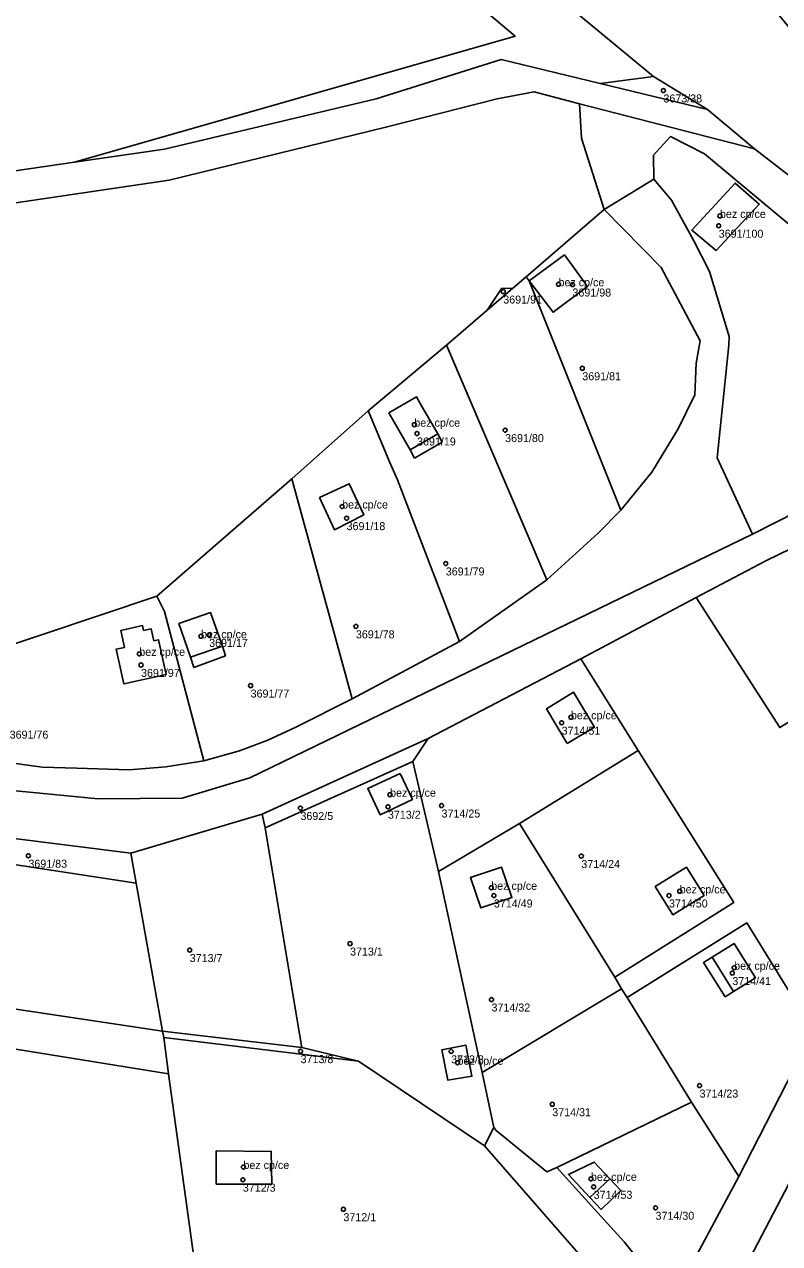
# Model space of a CAD drawing. Extents: x -878211 to -870363, y -1058464 to -1052522.
# Drawn here: x -874453 to -874358.7, y -1054925.5 to -1054773.2 of the extents above; entities that cross this region are included whole.
import ezdxf

# ---------------------------------------------------------------- set-up
doc = ezdxf.new("R2010")
doc.units = 0
for name, color, linetype in [('Definiční body', 7, 'Continuous'), ('Polygon budovy', 7, 'Continuous'), ('Polygon parcely', 7, 'Continuous')]:
    doc.layers.add(name, color=color, linetype=linetype)

msp = doc.modelspace()

# ---------------------------------------------------------------- linework, layer by layer
at = {"layer": 'Definiční body'}
for centre in [(-874373.21, -1054781.44994), (-874366.3, -1054798.34994), (-874366.14, -1054797.11994), (-874386.31, -1054805.65994), (-874384.57, -1054805.69994), (-874393.21, -1054806.57994), (-874383.34, -1054816.15994), (-874404.32, -1054823.19994), (-874403.98, -1054824.30994), (-874392.98, -1054823.88994), (-874413.34, -1054833.42994), (-874412.78, -1054834.88994), (-874400.39, -1054840.54994), (-874411.62, -1054848.40994), (-874430.96, -1054849.63994), (-874429.95, -1054849.47994), (-874438.68, -1054851.83994), (-874438.46, -1054853.22994), (-874424.77, -1054855.80994), (-874385.92, -1054860.44994), (-874384.76, -1054859.75994), (-874407.35, -1054869.43994), (-874418.55, -1054871.10994), (-874407.62, -1054870.94994), (-874400.92, -1054870.79994), (-874452.53, -1054877.06994), (-874383.46, -1054877.10994), (-874394.71, -1054881.06994), (-874394.38, -1054882.03994), (-874372.51, -1054882.03994), (-874371.17, -1054881.50994), (-874412.35, -1054888.04994), (-874432.38, -1054888.85994), (-874364.37, -1054891.05994), (-874364.6, -1054891.72994), (-874394.68, -1054895.03994), (-874418.53, -1054901.48994), (-874399.72, -1054901.51994), (-874398.92, -1054902.92994), (-874368.69, -1054905.78994), (-874387.09, -1054908.11994), (-874425.67, -1054915.95994), (-874425.74, -1054917.54994), (-874382.26, -1054917.43994), (-874381.92, -1054918.43994), (-874413.18, -1054921.23994), (-874374.19, -1054921.05994)]:
    msp.add_circle(centre, 0.25, dxfattribs=at)
at = {"layer": 'Polygon budovy'}
for points in [[(-874364.26, -1054793.02), (-874369.64, -1054798.9), (-874366.62, -1054801.43), (-874361.23, -1054795.65)], [(-874389.96, -1054805.24), (-874386.98, -1054809.16), (-874382.68, -1054805.95), (-874385.57, -1054801.98)], [(-874407.52, -1054821.73), (-874404.83, -1054826.35), (-874401.39, -1054824.35), (-874403.6, -1054820.56), (-874404.07, -1054819.72)], [(-874416.16, -1054832.32), (-874414.3, -1054836.34), (-874410.64, -1054834.45), (-874412.45, -1054830.58)], [(-874433.73, -1054848.06), (-874432.27, -1054852.27), (-874428.3, -1054850.89), (-874429.78, -1054846.69)], [(-874436.87, -1054850.2), (-874437.21, -1054848.7), (-874438.14, -1054848.9), (-874438.27, -1054848.3), (-874441, -1054848.92), (-874440.53, -1054851.03), (-874441.58, -1054851.27), (-874440.6, -1054855.6), (-874435.3, -1054854.4), (-874436.28, -1054850.07)], [(-874387.81, -1054858.69), (-874385.22, -1054863.03), (-874381.82, -1054861), (-874384.45, -1054856.62)], [(-874406.11, -1054866.78), (-874410.14, -1054868.66), (-874408.6, -1054871.94), (-874404.57, -1054870.05)], [(-874397.31, -1054879.79), (-874396.03, -1054883.59), (-874392.14, -1054882.29), (-874393.42, -1054878.48)], [(-874370.34, -1054878.5), (-874374.22, -1054880.92), (-874372.02, -1054884.44), (-874368.13, -1054882.02)], [(-874367.13, -1054889.75), (-874364.45, -1054894.04), (-874361.69, -1054892.31), (-874364.38, -1054888.03)], [(-874400.87, -1054901.3), (-874400.15, -1054905.1), (-874397.13, -1054904.61), (-874397.89, -1054900.72)], [(-874429.08, -1054918.09), (-874423.72, -1054918.11), (-874422.14, -1054918.11), (-874422.2, -1054914), (-874429.06, -1054913.93)], [(-874381.84, -1054915.34), (-874385.07, -1054916.89), (-874382.38, -1054919.77), (-874379.88, -1054917.43)]]:
    msp.add_lwpolyline(points, close=True, dxfattribs=at)
at = {"layer": 'Polygon parcely'}
for points in [[(-874628.66, -1054724.3), (-874628.66, -1054760.49), (-874621.49, -1054760.58), (-874576.53, -1054760.48), (-874537.45, -1054761.46), (-874527.45, -1054766.38), (-874514.4, -1054777.04), (-874496.53, -1054787.15), (-874492.83, -1054787.2), (-874493.97, -1054791.01), (-874462.22, -1054792.63), (-874446.75, -1054790.4), (-874391.74, -1054774.66), (-874412.72, -1054756.94), (-874445.96, -1054715.86), (-874449.97, -1054710.85), (-874465.52, -1054693.44), (-874477.28, -1054678.76), (-874490.7, -1054678.99), (-874506.37, -1054684.84), (-874527.24, -1054708.07), (-874546.46, -1054716.81), (-874590.85, -1054722.43)], [(-874391.74, -1054774.66), (-874446.75, -1054790.4), (-874435.51, -1054788.77), (-874409.1, -1054782.47), (-874393.49, -1054777.56), (-874381.12, -1054780.56), (-874374.44, -1054779.7), (-874389.04, -1054767.57), (-874410.48, -1054747.91), (-874433.1, -1054728.33), (-874441.89, -1054719.82), (-874445.96, -1054715.86), (-874412.72, -1054756.94)], [(-874374.44, -1054779.7), (-874381.12, -1054780.56), (-874367.72, -1054783.81)], [(-874374.39, -1054792.52), (-874374.45, -1054789.54), (-874372.31, -1054787.2), (-874368.08, -1054789.35), (-874330.38, -1054820.82), (-874347.01, -1054800.2), (-874361.83, -1054788.74), (-874383.69, -1054783.09), (-874383.43, -1054787.41), (-874380.61, -1054796.32)], [(-874374.39, -1054792.52), (-874372.18, -1054795.16), (-874369.41, -1054800.24), (-874367.45, -1054804.07), (-874365.01, -1054812.18), (-874365.02, -1054813.26), (-874366.48, -1054827.36), (-874362.07, -1054836.88), (-874330.38, -1054820.82), (-874368.08, -1054789.35), (-874372.31, -1054787.2), (-874374.45, -1054789.54)], [(-874366.62, -1054801.43), (-874361.23, -1054795.65), (-874364.26, -1054793.02), (-874369.64, -1054798.9)], [(-874366.62, -1054801.43), (-874369.64, -1054798.9), (-874364.26, -1054793.02), (-874361.23, -1054795.65)], [(-874389.96, -1054805.24), (-874378.52, -1054833.89), (-874374.66, -1054829.12), (-874371.35, -1054823.71), (-874369.3, -1054819.47), (-874369.11, -1054815.52), (-874368.63, -1054812.71), (-874373.5, -1054803.56), (-874380.61, -1054796.32), (-874390.36, -1054804.71)], [(-874389.96, -1054805.24), (-874385.57, -1054801.98), (-874382.68, -1054805.95), (-874386.98, -1054809.16)], [(-874389.96, -1054805.24), (-874386.98, -1054809.16), (-874382.68, -1054805.95), (-874385.57, -1054801.98)], [(-874395.24, -1054808.91), (-874400.31, -1054813.28), (-874387.77, -1054842.58), (-874381.34, -1054836.76), (-874378.52, -1054833.89), (-874389.96, -1054805.24), (-874390.36, -1054804.71), (-874392.07, -1054806.19)], [(-874392.07, -1054806.19), (-874393.37, -1054806.16), (-874395.24, -1054808.91)], [(-874387.77, -1054842.58), (-874400.31, -1054813.28), (-874410.09, -1054821.49), (-874409.81, -1054822.15), (-874407.41, -1054827.86), (-874406.44, -1054830.1), (-874398.66, -1054850.29)], [(-874407.52, -1054821.73), (-874404.83, -1054826.35), (-874404.29, -1054827.38), (-874400.85, -1054825.37), (-874401.39, -1054824.35), (-874403.6, -1054820.56), (-874404.07, -1054819.72)], [(-874407.52, -1054821.73), (-874404.07, -1054819.72), (-874403.6, -1054820.56), (-874401.39, -1054824.35), (-874400.85, -1054825.37), (-874404.29, -1054827.38), (-874404.83, -1054826.35)], [(-874407.41, -1054827.86), (-874409.81, -1054822.15), (-874410.09, -1054821.49), (-874419.64, -1054829.95), (-874412.07, -1054857.45), (-874398.66, -1054850.29), (-874406.44, -1054830.1)], [(-874412.07, -1054857.45), (-874419.64, -1054829.95), (-874436.49, -1054844.62), (-874435.53, -1054846.54), (-874430.61, -1054865.2), (-874426.14, -1054863.96), (-874422.61, -1054862.61), (-874419.11, -1054861)], [(-874416.16, -1054832.32), (-874414.3, -1054836.34), (-874410.64, -1054834.45), (-874412.45, -1054830.58)], [(-874416.16, -1054832.32), (-874412.45, -1054830.58), (-874410.64, -1054834.45), (-874414.3, -1054836.34)], [(-874344.49, -1054832.46), (-874360.43, -1054840.23), (-874369.12, -1054844.81), (-874358.68, -1054861.04), (-874337.05, -1054847.82)], [(-874435.53, -1054846.54), (-874436.49, -1054844.62), (-874458, -1054851.82), (-874459.86, -1054864.47), (-874454.72, -1054865.44), (-874450.8, -1054866), (-874446.49, -1054866.12), (-874439.96, -1054866.35), (-874435.38, -1054865.96), (-874430.61, -1054865.2)], [(-874429.78, -1054846.69), (-874433.73, -1054848.06), (-874432.27, -1054852.27), (-874431.85, -1054853.56), (-874427.91, -1054852.09), (-874428.3, -1054850.89)], [(-874429.78, -1054846.69), (-874428.3, -1054850.89), (-874427.91, -1054852.09), (-874431.85, -1054853.56), (-874432.27, -1054852.27), (-874433.73, -1054848.06)], [(-874436.87, -1054850.2), (-874437.21, -1054848.7), (-874438.14, -1054848.9), (-874438.27, -1054848.3), (-874441, -1054848.92), (-874440.53, -1054851.03), (-874441.58, -1054851.27), (-874440.6, -1054855.6), (-874435.3, -1054854.4), (-874436.28, -1054850.07)], [(-874436.87, -1054850.2), (-874436.28, -1054850.07), (-874435.3, -1054854.4), (-874440.6, -1054855.6), (-874441.58, -1054851.27), (-874440.53, -1054851.03), (-874441, -1054848.92), (-874438.27, -1054848.3), (-874438.14, -1054848.9), (-874437.21, -1054848.7)], [(-874401.32, -1054879.04), (-874391.19, -1054873.05), (-874376.38, -1054863.9), (-874383.53, -1054852.47), (-874402.61, -1054862.43), (-874404.5, -1054865.28)], [(-874381.82, -1054861), (-874384.45, -1054856.62), (-874387.81, -1054858.69), (-874385.22, -1054863.03)], [(-874381.82, -1054861), (-874385.22, -1054863.03), (-874387.81, -1054858.69), (-874384.45, -1054856.62)], [(-874423.32, -1054871.88), (-874422.97, -1054873.59), (-874404.5, -1054865.28), (-874402.61, -1054862.43)], [(-874418.92, -1054897.85), (-874418.38, -1054901.01), (-874411.31, -1054902.73), (-874395.57, -1054913.3), (-874394.41, -1054911.03), (-874395.83, -1054904.16), (-874401.32, -1054879.04), (-874404.5, -1054865.28), (-874422.97, -1054873.59)], [(-874391.19, -1054873.05), (-874379.28, -1054892.25), (-874364.42, -1054882.9), (-874376.38, -1054863.9)], [(-874406.11, -1054866.78), (-874404.57, -1054870.05), (-874408.6, -1054871.94), (-874410.14, -1054868.66)], [(-874406.11, -1054866.78), (-874410.14, -1054868.66), (-874408.6, -1054871.94), (-874404.57, -1054870.05)], [(-874476.28, -1054892.92), (-874435.77, -1054899), (-874439.08, -1054880.49), (-874475.06, -1054875.01), (-874501.68, -1054871.13), (-874502.4, -1054888.07), (-874497.41, -1054891.42), (-874490.28, -1054892.34)], [(-874439.08, -1054880.49), (-874439.75, -1054876.74), (-874470.25, -1054872.89), (-874474.84, -1054871.57), (-874475.06, -1054875.01)], [(-874435.77, -1054899), (-874418.38, -1054901.01), (-874418.92, -1054897.85), (-874422.97, -1054873.59), (-874423.32, -1054871.88), (-874439.75, -1054876.74), (-874439.08, -1054880.49)], [(-874378.46, -1054893.69), (-874379.28, -1054892.25), (-874391.19, -1054873.05), (-874401.32, -1054879.04), (-874395.83, -1054904.16)], [(-874392.14, -1054882.29), (-874393.42, -1054878.48), (-874397.31, -1054879.79), (-874396.03, -1054883.59)], [(-874392.14, -1054882.29), (-874396.03, -1054883.59), (-874397.31, -1054879.79), (-874393.42, -1054878.48)], [(-874374.22, -1054880.92), (-874370.34, -1054878.5), (-874368.13, -1054882.02), (-874372.02, -1054884.44)], [(-874374.22, -1054880.92), (-874372.02, -1054884.44), (-874368.13, -1054882.02), (-874370.34, -1054878.5)], [(-874369.71, -1054907.86), (-874363.77, -1054917.14), (-874354.45, -1054898.95), (-874362.8, -1054885.45), (-874377.72, -1054894.76)], [(-874365.51, -1054894.71), (-874364.45, -1054894.04), (-874361.69, -1054892.31), (-874364.38, -1054888.03), (-874367.13, -1054889.75), (-874368.18, -1054890.42)], [(-874365.51, -1054894.71), (-874368.18, -1054890.42), (-874367.13, -1054889.75), (-874364.38, -1054888.03), (-874361.69, -1054892.31), (-874364.45, -1054894.04)], [(-874435.01, -1054904.33), (-874470.12, -1054898.67), (-874490.28, -1054892.34), (-874497.41, -1054891.42), (-874491.11, -1054916.23), (-874487.61, -1054929.99), (-874483.15, -1054947.56), (-874465.6, -1054947.85), (-874448.11, -1054948.46), (-874428.74, -1054948.7), (-874431.17, -1054932.35)], [(-874435.63, -1054899.78), (-874435.77, -1054899), (-874476.28, -1054892.92), (-874490.28, -1054892.34), (-874470.12, -1054898.67), (-874435.01, -1054904.33)], [(-874378.46, -1054893.69), (-874395.83, -1054904.16), (-874394.41, -1054911.03), (-874394.08, -1054911.39), (-874387.78, -1054916.57), (-874386.51, -1054916.03), (-874369.71, -1054907.86), (-874377.72, -1054894.76)], [(-874435.77, -1054899), (-874435.63, -1054899.78), (-874411.31, -1054902.73), (-874418.38, -1054901.01)], [(-874395.57, -1054913.3), (-874411.31, -1054902.73), (-874435.63, -1054899.78), (-874435.01, -1054904.33), (-874431.17, -1054932.35), (-874376.64, -1054934.97)], [(-874400.15, -1054905.1), (-874397.13, -1054904.61), (-874397.89, -1054900.72), (-874400.87, -1054901.3)], [(-874400.15, -1054905.1), (-874400.87, -1054901.3), (-874397.89, -1054900.72), (-874397.13, -1054904.61)], [(-874301.05, -1054983.28), (-874298.32, -1054987.45), (-874294.15, -1054994.42), (-874298.33, -1055007.64), (-874315.3, -1055004.95), (-874346.55, -1055000.17), (-874366.26, -1054991.91), (-874366.77, -1054971.9), (-874366.91, -1054968.85), (-874367.36, -1054936.84), (-874363.31, -1054929.12), (-874350.78, -1054905.14), (-874337.57, -1054925.99), (-874328.39, -1054940.3), (-874319.26, -1054954.65), (-874310.11, -1054969.01)], [(-874357.36, -1054938.48), (-874337.57, -1054925.99), (-874350.78, -1054905.14), (-874363.31, -1054929.12)], [(-874369.71, -1054907.86), (-874386.51, -1054916.03), (-874381.03, -1054922.11), (-874378.13, -1054925.29), (-874375.6, -1054928.45), (-874374.19, -1054930.8), (-874372.7, -1054933.77), (-874363.77, -1054917.14)], [(-874429.08, -1054918.09), (-874429.06, -1054913.93), (-874422.2, -1054914), (-874422.14, -1054918.11), (-874423.72, -1054918.11)], [(-874429.08, -1054918.09), (-874423.72, -1054918.11), (-874422.14, -1054918.11), (-874422.2, -1054914), (-874429.06, -1054913.93)], [(-874379.88, -1054917.43), (-874378.51, -1054918.91), (-874380.98, -1054921.26), (-874382.38, -1054919.77), (-874385.07, -1054916.89), (-874381.84, -1054915.34)], [(-874379.88, -1054917.43), (-874381.84, -1054915.34), (-874385.07, -1054916.89), (-874382.38, -1054919.77), (-874380.98, -1054921.26), (-874378.51, -1054918.91)]]:
    msp.add_lwpolyline(points, close=True, dxfattribs=at)
for points in [[(-874389.04, -1054767.57), (-874374.44, -1054779.7), (-874367.72, -1054783.81), (-874361.83, -1054788.74), (-874347.01, -1054800.2), (-874330.38, -1054820.82), (-874325.79, -1054821.27), (-874329.11, -1054813.55), (-874344.12, -1054778.66), (-874345.82, -1054774.71), (-874345.69, -1054777.38), (-874347.26, -1054779.53), (-874349.63, -1054780.66), (-874352.25, -1054779.94), (-874364.71, -1054764.78)], [(-874461.77, -1054796.61), (-874434.93, -1054792.66), (-874407.86, -1054786.04), (-874393.97, -1054782.49), (-874389.37, -1054781.62), (-874383.69, -1054783.09), (-874361.83, -1054788.74), (-874367.72, -1054783.81), (-874381.12, -1054780.56), (-874393.49, -1054777.56), (-874409.1, -1054782.47), (-874435.51, -1054788.77), (-874446.75, -1054790.4), (-874462.22, -1054792.63)], [(-874458, -1054851.82), (-874436.49, -1054844.62), (-874419.64, -1054829.95), (-874410.09, -1054821.49), (-874400.31, -1054813.28), (-874395.24, -1054808.91), (-874393.37, -1054806.16), (-874392.07, -1054806.19), (-874390.36, -1054804.71), (-874380.61, -1054796.32), (-874383.43, -1054787.41), (-874383.69, -1054783.09), (-874389.37, -1054781.62), (-874393.97, -1054782.49), (-874407.86, -1054786.04), (-874434.93, -1054792.66), (-874461.77, -1054796.61)], [(-874460.99, -1054868.27), (-874443.83, -1054869.96), (-874433.32, -1054869.87), (-874424.86, -1054867.32), (-874362.07, -1054836.88), (-874366.48, -1054827.36), (-874365.02, -1054813.26), (-874365.01, -1054812.18), (-874367.45, -1054804.07), (-874369.41, -1054800.24), (-874372.18, -1054795.16), (-874374.39, -1054792.52), (-874380.61, -1054796.32), (-874373.5, -1054803.56), (-874368.63, -1054812.71), (-874369.11, -1054815.52), (-874369.3, -1054819.47), (-874371.35, -1054823.71), (-874374.66, -1054829.12), (-874378.52, -1054833.89), (-874381.34, -1054836.76), (-874387.77, -1054842.58), (-874398.66, -1054850.29), (-874412.07, -1054857.45), (-874419.11, -1054861), (-874422.61, -1054862.61), (-874426.14, -1054863.96), (-874430.61, -1054865.2), (-874435.38, -1054865.96), (-874439.96, -1054866.35), (-874446.49, -1054866.12), (-874450.8, -1054866), (-874454.72, -1054865.44)], [(-874470.25, -1054872.89), (-874439.75, -1054876.74), (-874423.32, -1054871.88), (-874402.61, -1054862.43), (-874383.53, -1054852.47), (-874369.12, -1054844.81), (-874360.43, -1054840.23), (-874344.49, -1054832.46), (-874324.69, -1054824.54), (-874325.79, -1054821.27), (-874330.38, -1054820.82), (-874362.07, -1054836.88), (-874424.86, -1054867.32), (-874433.32, -1054869.87), (-874443.83, -1054869.96), (-874460.99, -1054868.27)], [(-874358.68, -1054861.04), (-874369.12, -1054844.81), (-874383.53, -1054852.47), (-874376.38, -1054863.9), (-874364.42, -1054882.9), (-874379.28, -1054892.25), (-874378.46, -1054893.69), (-874377.72, -1054894.76), (-874362.8, -1054885.45), (-874354.45, -1054898.95), (-874363.77, -1054917.14), (-874372.7, -1054933.77)], [(-874375.6, -1054928.45), (-874378.13, -1054925.29), (-874381.03, -1054922.11), (-874386.51, -1054916.03), (-874387.78, -1054916.57), (-874394.08, -1054911.39), (-874394.41, -1054911.03), (-874395.57, -1054913.3), (-874376.64, -1054934.97)]]:
    msp.add_lwpolyline(points, dxfattribs=at)

# ---------------------------------------------------------------- texts
at = {"layer": 'Definiční body'}
for s, p in [('3673/38', (-874373.21, -1054782.939)), ('bez cp/ce', (-874366.14, -1054797.37)), ('3691/100', (-874366.3, -1054799.839)), ('bez cp/ce', (-874386.31, -1054805.909)), ('3691/91', (-874393.21, -1054808.069)), ('3691/98', (-874384.57, -1054807.189)), ('3691/81', (-874383.34, -1054817.649)), ('bez cp/ce', (-874404.32, -1054823.45)), ('3691/19', (-874403.98, -1054825.799)), ('3691/80', (-874392.98, -1054825.379)), ('bez cp/ce', (-874413.34, -1054833.679)), ('3691/18', (-874412.78, -1054836.379)), ('3691/79', (-874400.39, -1054842.039)), ('bez cp/ce', (-874430.96, -1054849.889)), ('3691/17', (-874429.95, -1054850.969)), ('3691/78', (-874411.62, -1054849.899)), ('bez cp/ce', (-874438.68, -1054852.09)), ('3691/97', (-874438.46, -1054854.719)), ('3691/77', (-874424.77, -1054857.299)), ('bez cp/ce', (-874384.76, -1054860.01)), ('3691/76', (-874454.87, -1054862.429)), ('3714/51', (-874385.92, -1054861.939)), ('bez cp/ce', (-874407.35, -1054869.69)), ('3713/2', (-874407.62, -1054872.439)), ('3714/25', (-874400.92, -1054872.289)), ('3692/5', (-874418.55, -1054872.599)), ('3691/83', (-874452.53, -1054878.559)), ('3714/24', (-874383.46, -1054878.599)), ('bez cp/ce', (-874394.71, -1054881.32)), ('bez cp/ce', (-874371.17, -1054881.76)), ('3714/49', (-874394.38, -1054883.529)), ('3714/50', (-874372.51, -1054883.529)), ('3713/7', (-874432.38, -1054890.349)), ('3713/1', (-874412.35, -1054889.539)), ('bez cp/ce', (-874364.37, -1054891.31)), ('3714/41', (-874364.6, -1054893.219)), ('3714/32', (-874394.68, -1054896.529)), ('3713/8', (-874418.53, -1054902.979)), ('3713/3', (-874399.72, -1054903.009)), ('bez cp/ce', (-874398.92, -1054903.179)), ('3714/23', (-874368.69, -1054907.279)), ('3714/31', (-874387.09, -1054909.609)), ('bez cp/ce', (-874425.67, -1054916.21)), ('bez cp/ce', (-874382.26, -1054917.69)), ('3712/3', (-874425.74, -1054919.039)), ('3714/53', (-874381.92, -1054919.929)), ('3712/1', (-874413.18, -1054922.729)), ('3714/30', (-874374.19, -1054922.549))]:
    msp.add_text(s, height=0.999996, dxfattribs=at).set_placement(p)

doc.saveas('drawing.dxf')
